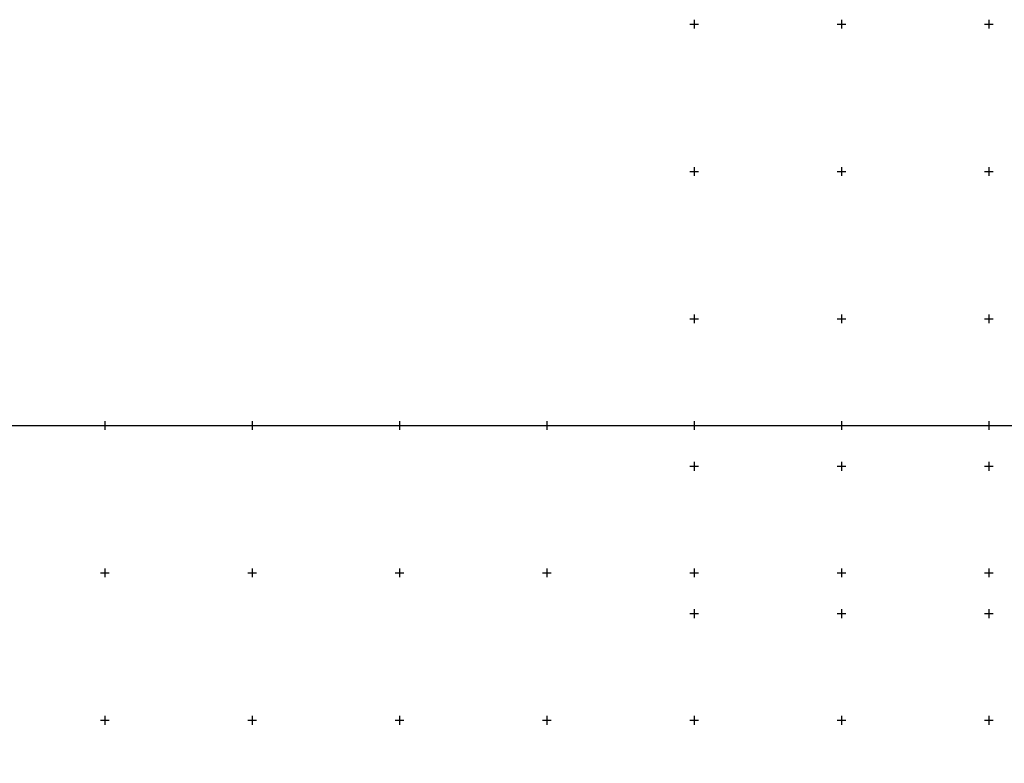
# Model space of a CAD drawing. Header units: metres. Extents: x 703769 to 722343, y 4313031 to 4317457.
# Tile 383 of 409: x 708200 to 708534, y 4316464 to 4316716. Entities that reach past the tile are written whole.
import ezdxf

# ---------------------------------------------------------------- set-up
doc = ezdxf.new("R2010")
doc.units = ezdxf.units.M
doc.header["$LTSCALE"] = 0.5
doc.layers.add('(001) Сетка', color=92, linetype='Continuous')
doc.layers.add('(002) Рамка', color=7, linetype='Continuous')

# ---------------------------------------------------------------- blocks, each defined once
blk = doc.blocks.new('Setka')
at = {"layer": '(001) Сетка'}
for p, q in [((-1.5, 0), (1.5, 0)), ((0, 1.5), (0, -1.5))]:
    blk.add_line(p, q, dxfattribs=at)

msp = doc.modelspace()

# ---------------------------------------------------------------- linework, layer by layer
at = {"layer": '(002) Рамка', "color": 0}
msp.add_lwpolyline([(707528.465, 4316578.456), (708928.465, 4316578.456), (708928.465, 4313678.456), (707528.465, 4313678.456)], close=True, dxfattribs=at)

# ---------------------------------------------------------------- block references
at = {"layer": '(001) Сетка'}
for p in [(708428.465, 4316714.62, 329.578), (708478.465, 4316714.62, 329.578), (708528.465, 4316714.62, 329.578), (708428.465, 4316664.62, 329.578), (708478.465, 4316664.62, 329.578), (708528.465, 4316664.62, 329.578), (708428.465, 4316614.62, 329.578), (708478.465, 4316614.62, 329.578), (708528.465, 4316614.62, 329.578), (708228.465, 4316578.456), (708278.465, 4316578.456), (708328.465, 4316578.456), (708378.465, 4316578.456), (708428.465, 4316578.456), (708478.465, 4316578.456), (708528.465, 4316578.456), (708428.465, 4316564.62, 329.578), (708478.465, 4316564.62, 329.578), (708528.465, 4316564.62, 329.578), (708228.465, 4316528.456), (708278.465, 4316528.456), (708328.465, 4316528.456), (708378.465, 4316528.456), (708428.465, 4316528.456), (708478.465, 4316528.456), (708528.465, 4316528.456), (708428.465, 4316514.62, 329.578), (708428.465, 4316514.62, 329.578), (708478.465, 4316514.62, 329.578), (708478.465, 4316514.62, 329.578), (708528.465, 4316514.62, 329.578), (708528.465, 4316514.62, 329.578), (708228.465, 4316478.456), (708278.465, 4316478.456), (708328.465, 4316478.456), (708378.465, 4316478.456), (708428.465, 4316478.456), (708478.465, 4316478.456), (708528.465, 4316478.456)]:
    msp.add_blockref('Setka', p, dxfattribs=at)

doc.saveas('drawing.dxf')
